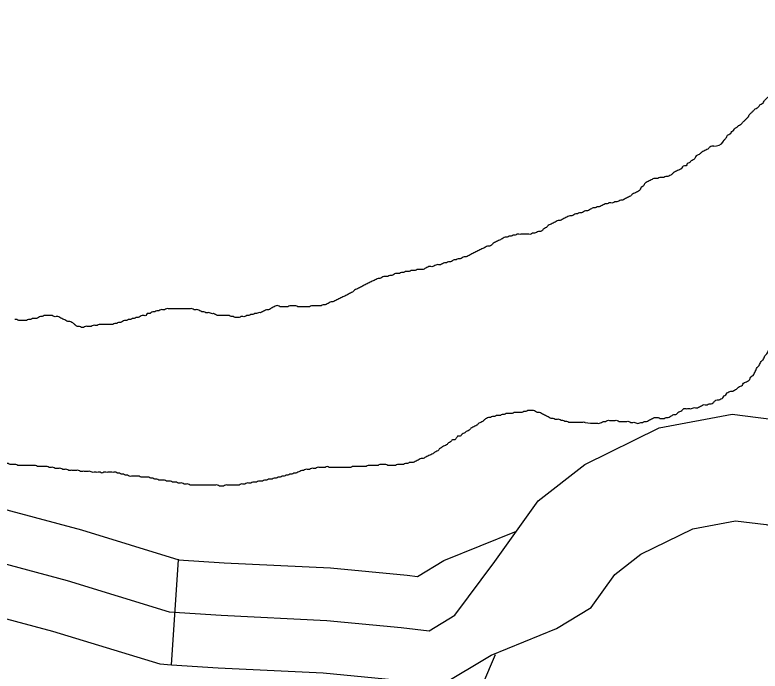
# Model space of a CAD drawing. Extents: x 813775 to 1157140, y 1757555 to 1979907.
# Drawn here: x 1017725 to 1019849, y 1817128 to 1818998 of the extents above; entities that cross this region are included whole.
import ezdxf

# ---------------------------------------------------------------- set-up
doc = ezdxf.new("R2010")
doc.units = 0
for name, color, linetype in [('Level 24', 7, 'Continuous'), ('Level 45', 7, 'Continuous'), ('Level 46', 7, 'Continuous'), ('Level 9', 7, 'Continuous')]:
    doc.layers.add(name, color=color, linetype=linetype)

msp = doc.modelspace()

# ---------------------------------------------------------------- linework, layer by layer
at = {"layer": 'Level 24'}
msp.add_lwpolyline([(1016270, 1818151.8), (1016541.4, 1817949.3), (1017020.2, 1817692.3), (1017326.2, 1817563.9), (1017597.7, 1817460.1), (1017874.1, 1817386), (1018165.4, 1817297.1), (1018313.4, 1817287.2), (1018614.5, 1817272.4), (1018826.8, 1817252.6), (1018905.8, 1817242.7), (1018979.8, 1817287.2), (1019093.3, 1817440.4), (1019216.7, 1817613.3), (1019350, 1817717), (1019562.2, 1817820.8), (1019769.6, 1817860.3), (1019926, 1817840.5)], dxfattribs=at)
at = {"layer": 'Level 45'}
msp.add_line((1018172, 1817146.3), (1018192, 1817445.6), dxfattribs=at)
for points in [[(1019155, 1817526.8), (1019216.7, 1817613.3), (1019350, 1817717), (1019562.2, 1817820.8), (1019769.5, 1817860.3), (1019926, 1817840.5), (1020044.3, 1817807.8)], [(1017238.6, 1817763.3), (1017382.1, 1817703.1), (1017644, 1817603), (1017915.5, 1817530.2), (1018192.6, 1817445.6), (1018192, 1817445.6)], [(1019368.3, 1817309.3), (1019435.5, 1817403.4), (1019509.7, 1817461.2), (1019657.9, 1817533.6), (1019779.1, 1817556.7), (1019866.8, 1817545.6), (1019964.1, 1817518.7)], [(1018192, 1817445.6), (1018322.1, 1817436.9), (1018625.2, 1817422), (1018843.1, 1817401.7), (1018873, 1817398), (1018948.3, 1817443.2), (1019155, 1817526.8)], [(1017122.5, 1817486.7), (1017270.4, 1817424.6), (1017551.4, 1817317.2), (1017832.8, 1817241.8), (1018138.1, 1817148.6), (1018172, 1817146.3)], [(1018172, 1817146.3), (1018304.8, 1817137.4), (1018603.9, 1817122.7), (1018810.5, 1817103.5), (1018938.6, 1817087.4), (1019082.6, 1817173.9), (1019269.2, 1817249.4), (1019368.3, 1817309.3)]]:
    msp.add_lwpolyline(points, dxfattribs=at)
at = {"layer": 'Level 46'}
msp.add_lwpolyline([(1017728.7, 1813880.5), (1017846.5, 1813919.8), (1018039.3, 1813990.4), (1018302.9, 1814057.6), (1018502.1, 1814190.6), (1018613.5, 1814413.7), (1018672.8, 1814634.7), (1018696.2, 1814793.9), (1018753.2, 1814960.8), (1018828.1, 1815148.1), (1018843.9, 1815375.4), (1018871.8, 1815603.8), (1018920.6, 1815872.1), (1018946.5, 1816172.6), (1018917.4, 1816487.1), (1018930.3, 1816650.1), (1018974.3, 1816887.7), (1019025.9, 1817012.5), (1019095.4, 1817175.8)], dxfattribs=at)
at = {"layer": 'Level 9'}
for points in [[(1019717.2, 1818623.9), (1019743.4, 1818635.1), (1019746.2, 1818640.7), (1019751.8, 1818646.2), (1019754.6, 1818651.8), (1019760.2, 1818657.4), (1019765.7, 1818660.2), (1019768.5, 1818665.8), (1019774.1, 1818668.6), (1019776.9, 1818674.1), (1019782.5, 1818676.9), (1019788.1, 1818682.5), (1019793.6, 1818685.3), (1019799.2, 1818690.9), (1019804.8, 1818696.5), (1019810.4, 1818702.1), (1019816, 1818707.6), (1019818.7, 1818713.2), (1019824.3, 1818718.8), (1019829.9, 1818724.4), (1019835.5, 1818730), (1019841.1, 1818732.8), (1019846.6, 1818738.3), (1019852.2, 1818743.9), (1019857.8, 1818746.7), (1019860.6, 1818752.3), (1019866.2, 1818757.9), (1019871.8, 1818763.5), (1019877.3, 1818766.2), (1019882.9, 1818771.8), (1019888.5, 1818774.6), (1019891.3, 1818780.2), (1019896.9, 1818785.8), (1019902.4, 1818788.6), (1019905.2, 1818794.2), (1019910.8, 1818796.9), (1019913.6, 1818802.5), (1019919.2, 1818805.3), (1019924.8, 1818808.1), (1019930.3, 1818813.7), (1019935.9, 1818816.5), (1019941.5, 1818819.3), (1019947.1, 1818824.9), (1019952.6, 1818830.4), (1019958.2, 1818836), (1019963.8, 1818838.8), (1019969.4, 1818844.4), (1019975, 1818847.2), (1019980.5, 1818850), (1019986.1, 1818852.8), (1019991.7, 1818855.6), (1019997.3, 1818858.3), (1020002.9, 1818863.9), (1020008.4, 1818866.7), (1020011.2, 1818872.3), (1020016.8, 1818875.1), (1020022.4, 1818877.9), (1020028, 1818880.7), (1020033.5, 1818883.5), (1020039.1, 1818886.3), (1020044.7, 1818886.3), (1020050.3, 1818889.1), (1020055.9, 1818894.6), (1020061.4, 1818897.4), (1020064.2, 1818903), (1020069.8, 1818908.6), (1020075.4, 1818914.2), (1020081, 1818919.8), (1020086.6, 1818922.5), (1020092.1, 1818925.3), (1020097.7, 1818928.1), (1020103.3, 1818930.9), (1020108.9, 1818936.5), (1020111.7, 1818942.1), (1020117.2, 1818944.9), (1020122.8, 1818947.7), (1020125.6, 1818953.2), (1020131.2, 1818956), (1020134, 1818961.6), (1020139.6, 1818964.4), (1020145.1, 1818970), (1020150.7, 1818970), (1020156.3, 1818972.8), (1020161.9, 1818975.6), (1020167.4, 1818978.4), (1020173, 1818981.2), (1020178.6, 1818983.9), (1020184.2, 1818986.7), (1020189.8, 1818989.5), (1020195.3, 1818992.3), (1020198.1, 1818997.9)], [(1019717.2, 1818623.9), (1019711.6, 1818623.9), (1019706, 1818621.1), (1019700.5, 1818615.5), (1019694.9, 1818612.7), (1019689.3, 1818610), (1019683.7, 1818607.2), (1019678.1, 1818601.6), (1019672.6, 1818598.8), (1019667, 1818596), (1019664.2, 1818590.4), (1019658.6, 1818584.8), (1019653, 1818582), (1019647.5, 1818576.5), (1019641.9, 1818573.7), (1019639.1, 1818568.1), (1019633.5, 1818568.1), (1019627.9, 1818565.3), (1019625.1, 1818559.7), (1019619.6, 1818556.9), (1019614, 1818554.1), (1019608.4, 1818551.3), (1019602.8, 1818548.6), (1019597.2, 1818543), (1019591.7, 1818540.2), (1019586.1, 1818537.4), (1019580.5, 1818537.4), (1019574.9, 1818534.6), (1019569.3, 1818534.6), (1019563.8, 1818534.6), (1019558.2, 1818531.8), (1019552.6, 1818531.8), (1019547, 1818531.8), (1019541.4, 1818529), (1019535.9, 1818526.2), (1019530.3, 1818523.4), (1019524.7, 1818520.6), (1019519.1, 1818515.1), (1019516.3, 1818509.5), (1019510.8, 1818506.7), (1019508, 1818501.1), (1019502.4, 1818495.5), (1019496.8, 1818492.7), (1019491.2, 1818489.9), (1019485.7, 1818487.1), (1019480.1, 1818481.6), (1019474.5, 1818478.8), (1019468.9, 1818476), (1019463.3, 1818473.2), (1019457.8, 1818470.4), (1019452.2, 1818470.4), (1019446.6, 1818467.6), (1019441, 1818464.8), (1019435.4, 1818464.8), (1019429.9, 1818462), (1019424.3, 1818462), (1019418.7, 1818462), (1019413.1, 1818459.2), (1019407.5, 1818459.2), (1019402, 1818456.4), (1019396.4, 1818453.7), (1019390.8, 1818450.9), (1019385.2, 1818450.9), (1019379.7, 1818448.1), (1019374.1, 1818448.1), (1019368.5, 1818445.3), (1019362.9, 1818442.5), (1019357.3, 1818439.7), (1019351.8, 1818439.7), (1019346.2, 1818436.9), (1019340.6, 1818434.1), (1019335, 1818434.1), (1019329.4, 1818431.3), (1019323.9, 1818431.3), (1019318.3, 1818428.5), (1019312.7, 1818425.7), (1019307.1, 1818425.7), (1019301.5, 1818423), (1019296, 1818420.2), (1019290.4, 1818417.4), (1019284.8, 1818414.6), (1019279.2, 1818411.8), (1019273.6, 1818411.8), (1019268.1, 1818409), (1019262.5, 1818406.2), (1019256.9, 1818403.4), (1019251.3, 1818400.6), (1019245.7, 1818397.8), (1019240.2, 1818392.3), (1019234.6, 1818389.5), (1019229, 1818383.9)], [(1019229, 1818383.9), (1019223.4, 1818381.1), (1019217.9, 1818381.1), (1019212.3, 1818378.3), (1019206.7, 1818375.5), (1019201.1, 1818375.5), (1019195.5, 1818372.7), (1019190, 1818372.7), (1019184.4, 1818372.7), (1019178.8, 1818372.7), (1019173.2, 1818372.7), (1019167.6, 1818372.7), (1019162.1, 1818372.7), (1019156.5, 1818372.7), (1019150.9, 1818369.9), (1019145.3, 1818369.9), (1019139.7, 1818367.1), (1019134.2, 1818367.1), (1019128.6, 1818364.3), (1019123, 1818364.3), (1019117.4, 1818361.6), (1019111.8, 1818358.8), (1019106.3, 1818356), (1019100.7, 1818353.2), (1019095.1, 1818350.4), (1019089.5, 1818347.6), (1019084, 1818342), (1019078.4, 1818339.2), (1019072.8, 1818339.2), (1019067.2, 1818336.4), (1019061.6, 1818333.6), (1019056.1, 1818330.9), (1019050.5, 1818328.1), (1019044.9, 1818325.3), (1019039.3, 1818322.5), (1019033.7, 1818319.7), (1019028.2, 1818316.9), (1019022.6, 1818314.1), (1019017, 1818311.3), (1019011.4, 1818308.5), (1019005.8, 1818308.5), (1019000.3, 1818305.7), (1018994.7, 1818302.9), (1018989.1, 1818302.9), (1018983.5, 1818300.2), (1018977.9, 1818300.2), (1018972.4, 1818297.4), (1018966.8, 1818294.6), (1018961.2, 1818294.6), (1018955.6, 1818291.8), (1018950.1, 1818291.8), (1018944.5, 1818289), (1018938.9, 1818286.2), (1018933.3, 1818286.2), (1018927.7, 1818286.2), (1018922.2, 1818283.4), (1018916.6, 1818280.6), (1018911, 1818280.6), (1018905.4, 1818280.6), (1018899.8, 1818277.8), (1018894.3, 1818275), (1018888.7, 1818272.2), (1018883.1, 1818272.2), (1018877.5, 1818272.2), (1018871.9, 1818272.2), (1018866.4, 1818269.5), (1018860.8, 1818269.5), (1018855.2, 1818269.5), (1018849.6, 1818266.7), (1018844, 1818266.7), (1018838.5, 1818266.7), (1018832.9, 1818263.9), (1018827.3, 1818263.9), (1018821.7, 1818261.1), (1018816.1, 1818261.1), (1018810.6, 1818261.1), (1018805, 1818258.3), (1018799.4, 1818255.5), (1018793.8, 1818255.5), (1018788.3, 1818252.7), (1018782.7, 1818252.7), (1018777.1, 1818252.7), (1018771.5, 1818249.9), (1018765.9, 1818247.1), (1018760.4, 1818247.1), (1018754.8, 1818244.3), (1018749.2, 1818241.5), (1018743.6, 1818238.8), (1018738, 1818236), (1018732.5, 1818233.2), (1018726.9, 1818230.4)], [(1019849.4, 1818004.3), (1019852.2, 1818009.9), (1019857.8, 1818015.5), (1019860.6, 1818021.1), (1019863.4, 1818026.6), (1019869, 1818032.2), (1019871.8, 1818037.8), (1019874.5, 1818043.4), (1019880.1, 1818049), (1019882.9, 1818054.5), (1019885.7, 1818060.1), (1019888.5, 1818065.7), (1019894.1, 1818068.5), (1019896.9, 1818074.1), (1019899.6, 1818079.7), (1019902.4, 1818085.2), (1019908, 1818090.8), (1019910.8, 1818096.4), (1019916.4, 1818102), (1019919.2, 1818107.6), (1019924.8, 1818113.2), (1019927.5, 1818118.7), (1019930.3, 1818124.3), (1019933.1, 1818129.9), (1019938.7, 1818135.5), (1019941.5, 1818141.1), (1019944.3, 1818146.6), (1019949.9, 1818149.4), (1019952.6, 1818155), (1019958.2, 1818160.6), (1019961, 1818166.2), (1019963.8, 1818171.8), (1019966.6, 1818177.3), (1019972.2, 1818180.1), (1019975, 1818185.7), (1019977.8, 1818191.3), (1019983.3, 1818196.9), (1019988.9, 1818202.5), (1019991.7, 1818208.1), (1019997.3, 1818213.6), (1020000.1, 1818219.2), (1020005.7, 1818222), (1020008.4, 1818227.6), (1020014, 1818233.2), (1020016.8, 1818238.8), (1020022.4, 1818244.3), (1020025.2, 1818249.9), (1020030.8, 1818252.7), (1020033.5, 1818258.3), (1020039.1, 1818263.9), (1020041.9, 1818269.5), (1020047.5, 1818275), (1020050.3, 1818280.6), (1020055.9, 1818283.4), (1020061.4, 1818286.2), (1020064.2, 1818291.8), (1020069.8, 1818294.6), (1020072.6, 1818300.2), (1020075.4, 1818305.7), (1020081, 1818308.5), (1020083.8, 1818314.1), (1020089.3, 1818316.9), (1020094.9, 1818322.5), (1020100.5, 1818328.1), (1020106.1, 1818330.9), (1020108.9, 1818336.4), (1020114.4, 1818339.2), (1020120, 1818342), (1020125.6, 1818347.6), (1020131.2, 1818350.4), (1020136.8, 1818356), (1020142.3, 1818358.8), (1020147.9, 1818361.6), (1020153.5, 1818364.3), (1020159.1, 1818367.1), (1020164.7, 1818367.1), (1020170.2, 1818369.9), (1020175.8, 1818369.9), (1020181.4, 1818372.7), (1020187, 1818372.7), (1020192.6, 1818375.5), (1020198.1, 1818378.3), (1020203.7, 1818378.3), (1020209.3, 1818378.3), (1020214.9, 1818375.5), (1020220.5, 1818372.7), (1020226, 1818372.7), (1020231.6, 1818372.7), (1020237.2, 1818372.7), (1020242.8, 1818372.7), (1020248.3, 1818375.5)], [(1018726.9, 1818230.4), (1018721.3, 1818227.6), (1018715.7, 1818224.8), (1018710.1, 1818222), (1018704.6, 1818219.2), (1018699, 1818216.4), (1018693.4, 1818213.6), (1018687.8, 1818208.1), (1018682.2, 1818205.3), (1018676.7, 1818202.5), (1018671.1, 1818199.7), (1018665.5, 1818196.9), (1018659.9, 1818194.1), (1018654.4, 1818191.3), (1018648.8, 1818188.5), (1018643.2, 1818185.7), (1018637.6, 1818182.9), (1018632, 1818180.1), (1018626.5, 1818180.1), (1018620.9, 1818177.3), (1018615.3, 1818174.6), (1018609.7, 1818171.8), (1018604.1, 1818171.8), (1018598.6, 1818169), (1018593, 1818169), (1018587.4, 1818169), (1018581.8, 1818169), (1018576.2, 1818169), (1018570.7, 1818169), (1018565.1, 1818166.2), (1018559.5, 1818166.2), (1018553.9, 1818166.2), (1018548.3, 1818166.2), (1018542.8, 1818166.2), (1018537.2, 1818166.2), (1018531.6, 1818166.2), (1018526, 1818169), (1018520.4, 1818169), (1018514.9, 1818169), (1018509.3, 1818169), (1018503.7, 1818166.2), (1018498.1, 1818166.2), (1018492.6, 1818166.2), (1018487, 1818166.2), (1018481.4, 1818166.2), (1018475.8, 1818169), (1018470.2, 1818169), (1018464.7, 1818166.2), (1018459.1, 1818163.4), (1018453.5, 1818160.6), (1018447.9, 1818157.8), (1018442.3, 1818157.8), (1018436.8, 1818155), (1018431.2, 1818152.2), (1018425.6, 1818149.4), (1018420, 1818149.4), (1018414.4, 1818146.6), (1018408.9, 1818146.6), (1018403.3, 1818143.9), (1018397.7, 1818143.9), (1018392.1, 1818141.1), (1018386.5, 1818141.1), (1018381, 1818138.3), (1018375.4, 1818138.3), (1018369.8, 1818138.3), (1018364.2, 1818135.5), (1018358.7, 1818135.5), (1018353.1, 1818135.5), (1018347.5, 1818138.3), (1018341.9, 1818138.3), (1018336.3, 1818141.1), (1018330.8, 1818141.1), (1018325.2, 1818141.1), (1018319.6, 1818141.1), (1018314, 1818141.1), (1018308.4, 1818141.1), (1018302.9, 1818141.1), (1018297.3, 1818143.9), (1018291.7, 1818146.6), (1018286.1, 1818146.6), (1018280.5, 1818149.4), (1018275, 1818149.4), (1018269.4, 1818149.4), (1018263.8, 1818152.2), (1018258.2, 1818152.2), (1018252.6, 1818155), (1018247.1, 1818157.8), (1018241.5, 1818157.8), (1018235.9, 1818157.8), (1018230.3, 1818160.6), (1018224.7, 1818160.6)], [(1018224.7, 1818160.6), (1018219.2, 1818160.6), (1018213.6, 1818160.6), (1018208, 1818160.6), (1018202.4, 1818160.6), (1018196.9, 1818160.6), (1018191.3, 1818160.6), (1018185.7, 1818160.6), (1018180.1, 1818160.6), (1018174.5, 1818160.6), (1018169, 1818160.6), (1018163.4, 1818160.6), (1018157.8, 1818160.6), (1018152.2, 1818157.8), (1018146.6, 1818157.8), (1018141.1, 1818157.8), (1018135.5, 1818155), (1018129.9, 1818155), (1018124.3, 1818152.2), (1018118.7, 1818152.2), (1018113.2, 1818149.4), (1018107.6, 1818146.6), (1018102, 1818146.6), (1018099.2, 1818141.1), (1018093.6, 1818141.1), (1018088.1, 1818141.1), (1018082.5, 1818138.3), (1018076.9, 1818135.5), (1018071.3, 1818135.5), (1018065.7, 1818132.7), (1018060.2, 1818132.7), (1018054.6, 1818129.9), (1018049, 1818129.9), (1018043.4, 1818127.1), (1018037.8, 1818127.1), (1018032.3, 1818124.3), (1018026.7, 1818121.5), (1018021.1, 1818121.5), (1018015.5, 1818118.7), (1018009.9, 1818118.7), (1018004.4, 1818115.9), (1017998.8, 1818115.9), (1017993.2, 1818115.9), (1017987.6, 1818115.9), (1017982.1, 1818115.9), (1017976.5, 1818115.9), (1017970.9, 1818115.9), (1017965.3, 1818115.9), (1017959.7, 1818113.2), (1017954.2, 1818113.2), (1017948.6, 1818113.2), (1017943, 1818110.4), (1017937.4, 1818110.4), (1017931.8, 1818110.4), (1017926.3, 1818110.4), (1017920.7, 1818107.6), (1017915.1, 1818107.6), (1017909.5, 1818110.4), (1017903.9, 1818110.4), (1017898.4, 1818113.2), (1017892.8, 1818118.7), (1017887.2, 1818121.5), (1017881.6, 1818124.3), (1017876, 1818124.3), (1017870.5, 1818127.1), (1017864.9, 1818129.9), (1017859.3, 1818132.7), (1017853.7, 1818135.5), (1017848.2, 1818138.3), (1017842.6, 1818138.3), (1017837, 1818138.3), (1017831.4, 1818141.1), (1017825.8, 1818141.1), (1017820.3, 1818141.1), (1017814.7, 1818141.1), (1017809.1, 1818141.1), (1017803.5, 1818138.3), (1017797.9, 1818138.3), (1017792.4, 1818135.5), (1017786.8, 1818132.7), (1017781.2, 1818132.7), (1017775.6, 1818132.7), (1017770, 1818129.9), (1017764.5, 1818129.9), (1017758.9, 1818127.1), (1017753.3, 1818127.1), (1017747.7, 1818127.1), (1017742.1, 1818127.1), (1017736.6, 1818127.1), (1017731, 1818129.9), (1017725.4, 1818129.9)], [(1019351.3, 1817836), (1019380.8, 1817834.1), (1019386.4, 1817834.1), (1019391.9, 1817834.1), (1019397.5, 1817836.8), (1019403.1, 1817839.6), (1019408.7, 1817839.6), (1019414.3, 1817842.4), (1019419.8, 1817842.4), (1019425.4, 1817842.4), (1019431, 1817842.4), (1019436.6, 1817842.4), (1019442.1, 1817842.4), (1019447.7, 1817839.6), (1019453.3, 1817839.6), (1019458.9, 1817839.6), (1019464.5, 1817839.6), (1019470, 1817839.6), (1019475.6, 1817839.6), (1019481.2, 1817836.8), (1019486.8, 1817836.8), (1019492.4, 1817836.8), (1019497.9, 1817834.1), (1019503.5, 1817834.1), (1019509.1, 1817836.8), (1019514.7, 1817836.8), (1019520.3, 1817839.6), (1019525.8, 1817839.6), (1019531.4, 1817842.4), (1019537, 1817845.2), (1019542.6, 1817848), (1019548.2, 1817850.8), (1019553.7, 1817850.8), (1019559.3, 1817850.8), (1019564.9, 1817848), (1019570.5, 1817848), (1019576.1, 1817848), (1019581.6, 1817850.8), (1019587.2, 1817850.8), (1019592.8, 1817853.6), (1019598.4, 1817856.4), (1019603.9, 1817859.2), (1019609.5, 1817859.2), (1019615.1, 1817864.8), (1019620.7, 1817867.6), (1019626.3, 1817870.3), (1019631.8, 1817875.9), (1019637.4, 1817875.9), (1019643, 1817875.9), (1019648.6, 1817875.9), (1019654.2, 1817875.9), (1019659.7, 1817878.7), (1019665.3, 1817878.7), (1019670.9, 1817878.7), (1019676.5, 1817881.5), (1019682.1, 1817884.3), (1019687.6, 1817887.1), (1019693.2, 1817887.1), (1019698.8, 1817887.1), (1019704.4, 1817889.9), (1019710, 1817889.9), (1019715.5, 1817892.7), (1019721.1, 1817898.3), (1019726.7, 1817901), (1019732.3, 1817901), (1019737.8, 1817903.8), (1019743.4, 1817906.6), (1019746.2, 1817912.2), (1019751.8, 1817915), (1019754.6, 1817920.6), (1019760.2, 1817923.4), (1019765.7, 1817926.2), (1019771.3, 1817926.2), (1019776.9, 1817929), (1019782.5, 1817931.7), (1019788.1, 1817937.3), (1019793.6, 1817940.1), (1019799.2, 1817942.9), (1019802, 1817948.5), (1019807.6, 1817951.3), (1019813.2, 1817954.1), (1019818.7, 1817956.9), (1019821.5, 1817962.4), (1019824.3, 1817968), (1019829.9, 1817970.8), (1019832.7, 1817976.4), (1019835.5, 1817982), (1019838.3, 1817987.6), (1019841.1, 1817993.1), (1019846.6, 1817998.7), (1019849.4, 1818004.3)], [(1019198.3, 1817870.3), (1019192.7, 1817870.3), (1019187.2, 1817870.3), (1019181.6, 1817867.6), (1019176, 1817867.6), (1019170.4, 1817864.8), (1019164.9, 1817864.8), (1019159.3, 1817864.8), (1019153.7, 1817864.8), (1019148.1, 1817864.8), (1019142.5, 1817862), (1019137, 1817862), (1019131.4, 1817862), (1019125.8, 1817862), (1019120.2, 1817859.2), (1019114.6, 1817859.2), (1019109.1, 1817856.4), (1019103.5, 1817856.4), (1019097.9, 1817856.4), (1019092.3, 1817853.6), (1019086.7, 1817853.6), (1019081.2, 1817850.8), (1019075.6, 1817850.8), (1019070, 1817848), (1019064.4, 1817845.2), (1019058.8, 1817839.6), (1019053.3, 1817836.8), (1019047.7, 1817834.1), (1019042.1, 1817828.5), (1019036.5, 1817825.7), (1019030.9, 1817822.9), (1019025.4, 1817820.1), (1019019.8, 1817814.5), (1019014.2, 1817811.7), (1019005.8, 1817806.1), (1019000.3, 1817803.4), (1018994.7, 1817797.8), (1018989.1, 1817797.8), (1018983.5, 1817792.2), (1018977.9, 1817786.6), (1018972.4, 1817786.6), (1018966.8, 1817781), (1018961.2, 1817778.2), (1018955.6, 1817772.7), (1018950.1, 1817769.9), (1018944.5, 1817767.1), (1018936.1, 1817761.5), (1018930.5, 1817755.9), (1018924.9, 1817753.1), (1018916.6, 1817747.5), (1018911, 1817744.7), (1018905.4, 1817742), (1018899.8, 1817739.2), (1018894.3, 1817736.4), (1018888.7, 1817733.6), (1018883.1, 1817733.6), (1018877.5, 1817730.8), (1018871.9, 1817728), (1018866.4, 1817725.2), (1018860.8, 1817722.4), (1018855.2, 1817722.4), (1018849.6, 1817722.4), (1018844, 1817719.6), (1018838.5, 1817719.6), (1018832.9, 1817716.8), (1018827.3, 1817716.8), (1018821.7, 1817716.8), (1018816.1, 1817716.8), (1018810.6, 1817714), (1018805, 1817714), (1018799.4, 1817714), (1018793.8, 1817714), (1018788.3, 1817714), (1018782.7, 1817716.8), (1018777.1, 1817716.8), (1018771.5, 1817716.8), (1018765.9, 1817716.8), (1018760.4, 1817714), (1018754.8, 1817714), (1018749.2, 1817714), (1018743.6, 1817714), (1018738, 1817714), (1018732.5, 1817714), (1018726.9, 1817711.3), (1018721.3, 1817711.3), (1018715.7, 1817711.3), (1018710.1, 1817711.3), (1018704.6, 1817711.3), (1018699, 1817711.3), (1018693.4, 1817711.3), (1018687.8, 1817711.3)], [(1019351.3, 1817836), (1019349, 1817836.8), (1019343.4, 1817836.8), (1019337.8, 1817836.8), (1019332.2, 1817836.8), (1019326.6, 1817836.8), (1019321.1, 1817836.8), (1019315.5, 1817836.8), (1019309.9, 1817836.8), (1019304.3, 1817836.8), (1019298.8, 1817839.6), (1019293.2, 1817839.6), (1019287.6, 1817842.4), (1019282, 1817842.4), (1019276.4, 1817845.2), (1019270.9, 1817845.2), (1019265.3, 1817845.2), (1019259.7, 1817848), (1019254.1, 1817848), (1019248.5, 1817850.8), (1019243, 1817853.6), (1019237.4, 1817856.4), (1019231.8, 1817859.2), (1019226.2, 1817862), (1019220.6, 1817864.8), (1019215.1, 1817864.8), (1019209.5, 1817867.6), (1019203.9, 1817870.3), (1019198.3, 1817870.3)], [(1018185.7, 1817666.6), (1018180.1, 1817666.6), (1018174.5, 1817666.6), (1018169, 1817669.4), (1018163.4, 1817669.4), (1018157.8, 1817669.4), (1018152.2, 1817672.2), (1018146.6, 1817672.2), (1018141.1, 1817672.2), (1018135.5, 1817672.2), (1018129.9, 1817675), (1018124.3, 1817675), (1018118.7, 1817677.8), (1018113.2, 1817677.8), (1018107.6, 1817680.6), (1018102, 1817680.6), (1018096.4, 1817680.6), (1018090.8, 1817680.6), (1018085.3, 1817680.6), (1018079.7, 1817683.3), (1018074.1, 1817683.3), (1018068.5, 1817683.3), (1018063, 1817683.3), (1018057.4, 1817683.3), (1018051.8, 1817683.3), (1018046.2, 1817686.1), (1018040.6, 1817686.1), (1018035.1, 1817688.9), (1018029.5, 1817688.9), (1018023.9, 1817691.7), (1018018.3, 1817691.7), (1018012.7, 1817694.5), (1018007.2, 1817694.5), (1018001.6, 1817694.5), (1017996, 1817694.5), (1017990.4, 1817694.5), (1017984.8, 1817694.5), (1017979.3, 1817694.5), (1017973.7, 1817691.7), (1017968.1, 1817694.5), (1017962.5, 1817694.5), (1017956.9, 1817694.5), (1017951.4, 1817694.5), (1017945.8, 1817694.5), (1017940.2, 1817697.3), (1017934.6, 1817697.3), (1017929, 1817697.3), (1017923.5, 1817697.3), (1017917.9, 1817697.3), (1017912.3, 1817697.3), (1017906.7, 1817700.1), (1017901.2, 1817700.1), (1017895.6, 1817700.1), (1017890, 1817700.1), (1017884.4, 1817700.1), (1017878.8, 1817700.1), (1017873.3, 1817702.9), (1017867.7, 1817702.9), (1017862.1, 1817702.9), (1017856.5, 1817705.7), (1017850.9, 1817705.7), (1017845.4, 1817705.7), (1017839.8, 1817705.7), (1017834.2, 1817708.5), (1017828.6, 1817708.5), (1017823, 1817708.5), (1017817.5, 1817711.3), (1017811.9, 1817711.3), (1017806.3, 1817711.3), (1017800.7, 1817711.3), (1017795.1, 1817711.3), (1017789.6, 1817711.3), (1017784, 1817714), (1017778.4, 1817714), (1017772.8, 1817714), (1017767.3, 1817714), (1017761.7, 1817714), (1017756.1, 1817714), (1017750.5, 1817714), (1017744.9, 1817714), (1017739.4, 1817714), (1017733.8, 1817714), (1017728.2, 1817716.8), (1017722.6, 1817716.8), (1017717, 1817716.8), (1017711.5, 1817716.8), (1017705.9, 1817719.6), (1017700.3, 1817719.6), (1017694.7, 1817719.6), (1017689.1, 1817719.6), (1017683.6, 1817722.4)], [(1018687.8, 1817711.3), (1018682.2, 1817708.5), (1018676.7, 1817708.5), (1018671.1, 1817708.5), (1018665.5, 1817708.5), (1018659.9, 1817708.5), (1018654.4, 1817708.5), (1018648.8, 1817708.5), (1018643.2, 1817708.5), (1018637.6, 1817708.5), (1018632, 1817708.5), (1018626.5, 1817708.5), (1018620.9, 1817708.5), (1018615.3, 1817711.3), (1018609.7, 1817708.5), (1018604.1, 1817708.5), (1018598.6, 1817708.5), (1018593, 1817708.5), (1018587.4, 1817708.5), (1018581.8, 1817705.7), (1018576.2, 1817705.7), (1018570.7, 1817705.7), (1018565.1, 1817702.9), (1018559.5, 1817702.9), (1018553.9, 1817702.9), (1018548.3, 1817700.1), (1018542.8, 1817700.1), (1018537.2, 1817697.3), (1018531.6, 1817694.5), (1018526, 1817691.7), (1018520.4, 1817691.7), (1018514.9, 1817688.9), (1018509.3, 1817688.9), (1018503.7, 1817686.1), (1018498.1, 1817686.1), (1018492.6, 1817683.3), (1018487, 1817683.3), (1018481.4, 1817680.6), (1018475.8, 1817680.6), (1018470.2, 1817677.8), (1018464.7, 1817677.8), (1018459.1, 1817675), (1018453.5, 1817675), (1018447.9, 1817675), (1018442.3, 1817672.2), (1018436.8, 1817672.2), (1018431.2, 1817669.4), (1018425.6, 1817669.4), (1018420, 1817669.4), (1018414.4, 1817666.6), (1018408.9, 1817666.6), (1018403.3, 1817666.6), (1018397.7, 1817663.8), (1018392.1, 1817663.8), (1018386.5, 1817663.8), (1018381, 1817661), (1018375.4, 1817661), (1018369.8, 1817661), (1018364.2, 1817658.2), (1018358.7, 1817658.2), (1018353.1, 1817658.2), (1018347.5, 1817658.2), (1018341.9, 1817658.2), (1018336.3, 1817658.2), (1018330.8, 1817658.2), (1018325.2, 1817658.2), (1018319.6, 1817655.4), (1018314, 1817655.4), (1018308.4, 1817655.4), (1018302.9, 1817658.2), (1018297.3, 1817658.2), (1018291.7, 1817658.2), (1018286.1, 1817658.2), (1018280.5, 1817658.2), (1018275, 1817658.2), (1018269.4, 1817658.2), (1018263.8, 1817658.2), (1018258.2, 1817658.2), (1018252.6, 1817658.2), (1018247.1, 1817658.2), (1018241.5, 1817658.2), (1018235.9, 1817658.2), (1018230.3, 1817658.2), (1018224.7, 1817658.2), (1018219.2, 1817661), (1018213.6, 1817661), (1018208, 1817661), (1018202.4, 1817663.8), (1018196.9, 1817663.8), (1018191.3, 1817663.8), (1018185.7, 1817666.6)]]:
    msp.add_spline(points, degree=3, dxfattribs=at)

doc.saveas('drawing.dxf')
